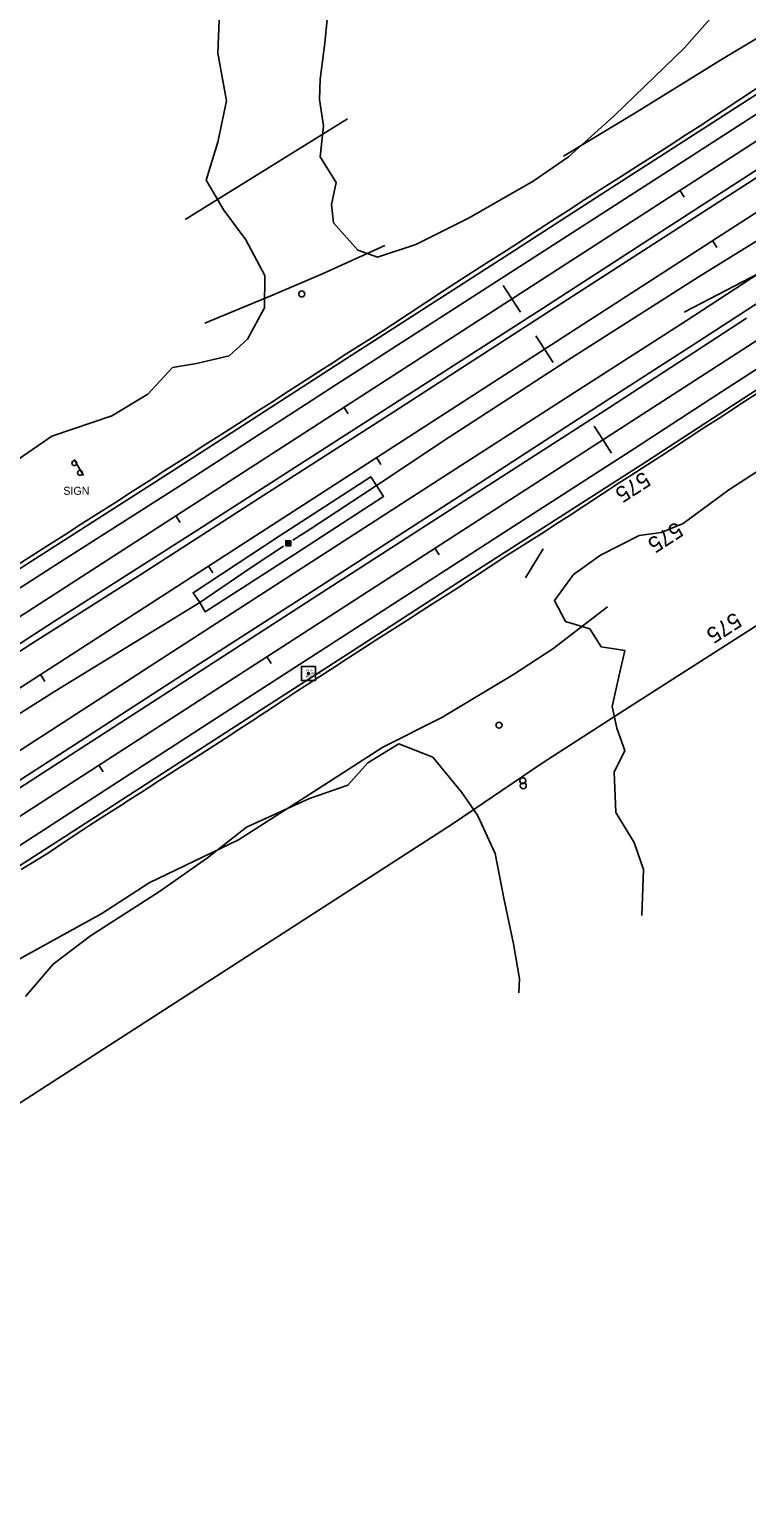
# Model space of a CAD drawing. Extents: x 1901471 to 1963503, y 756461 to 799997.
# Drawn here: x 1923586 to 1923945, y 769022 to 769757 of the extents above; entities that cross this region are included whole.
import ezdxf

# ---------------------------------------------------------------- set-up
doc = ezdxf.new("R2010")
doc.units = 0
for name, color, linetype in [('Default', 7, 'Continuous'), ('RD_DTM_BkLn1', 7, 'Continuous'), ('RD_EX_Bldg', 7, 'Continuous'), ('RD_EX_DR_ErosCtrl', 7, 'Continuous'), ('RD_EX_DR_Inlet', 7, 'Continuous'), ('RD_EX_Fence_Other', 7, 'Continuous'), ('RD_EX_H2O', 7, 'Continuous'), ('RD_EX_Misc', 7, 'Continuous'), ('RD_EX_Road', 7, 'Continuous'), ('RD_EX_Road_txCode', 7, 'Continuous'), ('RD_EX_VEG', 7, 'Continuous'), ('RD_HC_Cl', 7, 'Continuous'), ('RD_HC_Data_Tic', 7, 'Continuous'), ('RD_HC_Survey', 7, 'Continuous'), ('RD_HC_TX_Sta50', 7, 'Continuous'), ('RD_HC_txCode', 7, 'Continuous'), ('RD_SMD_Locator', 7, 'Continuous')]:
    doc.layers.add(name, color=color, linetype=linetype)

# ---------------------------------------------------------------- blocks, each defined once
blk = doc.blocks.new('POST')
at = {"layer": 'Default'}
for start, end in [(90, 270), (270, 90)]:
    blk.add_arc((0, 0), 0.127, start, end, dxfattribs=at)
blk = doc.blocks.new('SIGNPOST')
at = {"layer": 'Default'}
for start, end in [(90, 270), (270, 90)]:
    blk.add_arc((0, 0), 0.127, start, end, dxfattribs=at)
blk = doc.blocks.new('DI')
at = {"layer": 'RD_EX_DR_Inlet'}
for p, q in [((-2.5, 0.9), (2.5, 0.9)), ((-0.8, 2.6), (-0.8, -2.4)), ((0.9, 2.6), (0.9, -2.4)), ((-2.5, -0.8), (2.5, -0.8))]:
    blk.add_line(p, q, dxfattribs=at)
blk.add_lwpolyline([(-2.5, -2.4), (-2.5, 2.6), (2.5, 2.6), (2.5, -2.4)], close=True, dxfattribs=at)

msp = doc.modelspace()

# ---------------------------------------------------------------- linework, layer by layer
at = {"layer": 'RD_DTM_BkLn1'}
for points in [[(1923580.29, 769489.36), (1923587.23, 769493.81), (1923595.66, 769499.19), (1923604.09, 769504.58), (1923612.51, 769509.96), (1923621, 769515.39), (1923629.42, 769520.78), (1923637.84, 769526.18), (1923646.26, 769531.57), (1923654.67, 769536.97), (1923657.36, 769538.68), (1923665.77, 769544.08), (1923674.19, 769549.48), (1923682.61, 769554.87), (1923691.03, 769560.27), (1923699.16, 769565.48), (1923707.57, 769570.89), (1923715.97, 769576.31), (1923724.38, 769581.72), (1923732.79, 769587.13), (1923736.82, 769589.73), (1923745.23, 769595.12), (1923753.65, 769600.52), (1923762.07, 769605.92), (1923767.96, 769609.69), (1923776.31, 769615.18), (1923784.67, 769620.67), (1923793.03, 769626.16), (1923799.71, 769630.54), (1923808.13, 769635.94), (1923816.55, 769641.33), (1923824.97, 769646.72), (1923830.67, 769650.38), (1923839.06, 769655.83), (1923847.44, 769661.29), (1923855.82, 769666.74), (1923864.2, 769672.19), (1923865.45, 769673.01), (1923873.89, 769678.37), (1923882.34, 769683.73), (1923890.78, 769689.1), (1923897.92, 769693.63), (1923906.32, 769699.06), (1923914.71, 769704.49), (1923923.11, 769709.92), (1923924.98, 769711.13), (1923933.31, 769716.66), (1923941.64, 769722.19), (1923949.97, 769727.72)], [(1923582.27, 769337.16), (1923590.78, 769342.41), (1923595.97, 769345.61), (1923604.29, 769351.16), (1923612.6, 769356.72), (1923616.56, 769359.36), (1923625, 769364.72), (1923633.45, 769370.07), (1923634.88, 769370.98), (1923643.26, 769376.44), (1923651.64, 769381.9), (1923653.44, 769383.07), (1923661.89, 769388.42), (1923670.33, 769393.78), (1923676.35, 769397.59), (1923684.74, 769403.03), (1923693.14, 769408.47), (1923696.32, 769410.53), (1923704.65, 769416.05), (1923712.99, 769421.58), (1923719.93, 769426.18), (1923728.34, 769431.59), (1923736.76, 769436.99), (1923737.18, 769437.27), (1923745.56, 769442.73), (1923753.94, 769448.18), (1923760.63, 769452.55), (1923769.07, 769457.91), (1923777.5, 769463.28), (1923779.56, 769464.59), (1923787.98, 769469.97), (1923796.41, 769475.36), (1923800.11, 769477.72), (1923808.48, 769483.19), (1923816.85, 769488.67), (1923825.22, 769494.14), (1923825.73, 769494.47), (1923834.16, 769499.85), (1923842.59, 769505.24), (1923851.01, 769510.62), (1923856.31, 769514), (1923864.68, 769519.49), (1923873.04, 769524.97), (1923881.4, 769530.45), (1923887.21, 769534.26), (1923895.61, 769539.68), (1923904.01, 769545.1), (1923906.99, 769547.03), (1923915.37, 769552.49), (1923923.74, 769557.96), (1923932.12, 769563.42), (1923935.59, 769565.68), (1923943.99, 769571.11), (1923952.38, 769576.54)]]:
    msp.add_lwpolyline(points, dxfattribs=at)
at = {"layer": 'RD_EX_Bldg'}
for points in [[(1923608.8, 769542.22), (1923613.43, 769534.22)], [(1923843.25, 769497.59), (1923834.44, 769483.03)]]:
    msp.add_lwpolyline(points, dxfattribs=at)
at = {"layer": 'RD_EX_DR_ErosCtrl'}
msp.add_lwpolyline([(1923760.03, 769529.25), (1923763.53, 769523.71), (1923719.2, 769494.93), (1923674.26, 769466.07), (1923671.57, 769470.75), (1923668.25, 769475.57), (1923711.36, 769503.91), (1923757.11, 769533.56)], close=True, dxfattribs=at)
at = {"layer": 'RD_EX_Fence_Other'}
for points in [[(1923218.48, 768883.28), (1923170.76, 768956.35), (1923336.74, 769062.94), (1923428.66, 769121.91), (1923797.76, 769359.86), (1923843.34, 769390.66), (1923885.99, 769418.19), (1924111.92, 769562.64), (1924200.28, 769619.45), (1924255.86, 769656.03), (1924336.19, 769707.78), (1924397.91, 769746.91)], [(1923745.5, 769712.56), (1923664.39, 769662.15)], [(1923667.36, 769664), (1923664.39, 769662.15)], [(1923667.36, 769664), (1923664.39, 769662.15)], [(1923135.12, 769108.22), (1923205.76, 769153.64), (1923274.7, 769198.37), (1923333.94, 769236.71), (1923401.76, 769280.3), (1923468.71, 769323.52), (1923533.18, 769365.31), (1923594.86, 769405.22), (1923658.18, 769446.25), (1923717.43, 769484.54), (1923790.87, 769531.85), (1923861.32, 769577.13), (1923914.8, 769611.52), (1923951.3, 769635.36), (1923913.77, 769615.88)]]:
    msp.add_lwpolyline(points, dxfattribs=at)
at = {"layer": 'RD_EX_H2O'}
for points in [[(1924691.8, 770227.22), (1924647.24, 770198.92), (1924590.29, 770161.96), (1924538.27, 770127.56), (1924486.4, 770093.92), (1924418.75, 770050.54), (1924359.12, 770011.13), (1924291.25, 769967.53), (1924222.62, 769923.15), (1924156.1, 769881.24), (1924102.6, 769847.02), (1924060.96, 769820.36), (1924000.5, 769783.04), (1923933.3, 769742.59), (1923889.11, 769715.37), (1923853.54, 769693.85)], [(1924746.04, 770164.2), (1924690.98, 770129.27), (1924623.05, 770086.11), (1924547.94, 770036.81), (1924463.44, 769982.72), (1924382.89, 769932.28), (1924281.91, 769866.59), (1924184.3, 769803.1), (1924076.6, 769733.65), (1923978.48, 769669.01), (1923920.9, 769633.4), (1923857.49, 769593), (1923796.37, 769553.29), (1923760.03, 769529.25), (1923726.81, 769507.45), (1923718.16, 769501.86)], [(1923764.2, 769649.21), (1923733.26, 769635.22), (1923709.15, 769624.93), (1923674.2, 769610.42)], [(1923142.9, 769130.98), (1923195.89, 769166.84), (1923267.65, 769212.7), (1923332.78, 769253.66), (1923402.72, 769300.43), (1923473.79, 769345.21), (1923537.21, 769387.18), (1923599.87, 769426.63), (1923671.57, 769470.75), (1923697.88, 769488.61), (1923713.54, 769498.95)], [(1923132.17, 769026.65), (1923198.45, 769070.11), (1923266.97, 769114.53), (1923311.71, 769144.33), (1923359.39, 769174.4), (1923398.3, 769198.7), (1923428.21, 769215.94), (1923460.03, 769231.96), (1923489.98, 769246.76), (1923518.69, 769258.14), (1923547.53, 769273.39), (1923584.25, 769294.14), (1923622.72, 769315.15), (1923646.38, 769330.5), (1923691.04, 769352.11), (1923728.53, 769376.05), (1923763.15, 769398.42), (1923792.58, 769413.21), (1923828.46, 769434.78), (1923848.16, 769447.46), (1923875.45, 769468.6)]]:
    msp.add_lwpolyline(points, dxfattribs=at)
at = {"layer": 'RD_EX_Road'}
for points in [[(1923973.69, 769740.02), (1923923.03, 769707.38), (1923875.26, 769676.68), (1923826.6, 769645.2), (1923747.27, 769594.14), (1923657.85, 769536.34), (1923589.35, 769492.51), (1923526.47, 769452.25), (1923463.97, 769412.12), (1923394.48, 769367.24), (1923340.96, 769332.62), (1923291.07, 769300.49), (1923229.1, 769259.98), (1923170.63, 769222.49), (1923095.81, 769174.47)], [(1923980.98, 769734.89), (1923915.27, 769692.43), (1923826.93, 769635.72), (1923739.65, 769579.46), (1923662.99, 769529.94), (1923599.65, 769489.47), (1923543.28, 769453.43), (1923476.89, 769410.54), (1923408.67, 769366.68), (1923357.65, 769333.69), (1923307.58, 769301.22), (1923235.21, 769254.52), (1923170.11, 769212.2), (1923096.73, 769164.98)], [(1923145.48, 769164.97), (1923197.99, 769198.51), (1923252.2, 769233.64), (1923321.3, 769278.33), (1923373.76, 769312.08), (1923427.75, 769346.9), (1923479.62, 769380.72), (1923530.44, 769413.28), (1923587.22, 769449.92), (1923642.18, 769484.75), (1923703.57, 769524.43), (1923768.7, 769565.99), (1923845.17, 769615.53), (1923931.5, 769671.15), (1923985.6, 769706.04)], [(1923113.58, 769147.87), (1923186.34, 769194.68), (1923250.35, 769236.11), (1923283.06, 769257.22), (1923341.57, 769295.17), (1923395.08, 769329.7), (1923449.66, 769365.01), (1923522.08, 769411.59), (1923599.05, 769461.39), (1923668.31, 769505.48), (1923742.03, 769552.9), (1923843.03, 769617.72), (1923896.51, 769652.38), (1923965.37, 769696.82)], [(1923118.15, 769082.1), (1923173.59, 769118.07), (1923226.19, 769152.32), (1923280.67, 769187.51), (1923329.43, 769218.99), (1923380, 769251.64), (1923435.59, 769287.97), (1923495.4, 769326.55), (1923552.24, 769363.04), (1923611.77, 769401.37), (1923672.01, 769440.45), (1923731.64, 769478.76), (1923801.42, 769523.93), (1923874.35, 769571.15), (1923923.49, 769602.93), (1923988.98, 769645.39)], [(1923988.22, 769611.99), (1923926.8, 769572.33), (1923888.92, 769547.76), (1923828.66, 769508.84), (1923765.64, 769468.17), (1923700.83, 769426.43), (1923640.06, 769386.98), (1923582.58, 769349.82), (1923527.67, 769314.43), (1923472.34, 769278.8), (1923419.92, 769244.94), (1923372.8, 769214.47), (1923325.52, 769184.03), (1923294.39, 769163.82), (1923235.47, 769125.68), (1923178.28, 769088.39), (1923122.17, 769052.34)], [(1923126.33, 769083.64), (1923199.51, 769130.94), (1923282.18, 769184.68), (1923346.7, 769226.27), (1923403.12, 769262.74), (1923453.17, 769295.2), (1923500.94, 769326.07), (1923549.23, 769357.14), (1923604.34, 769392.65), (1923669.82, 769435.1), (1923730.7, 769474.32), (1923797.07, 769517.16), (1923876.48, 769568.23), (1923945.07, 769612.81)], [(1923982.17, 769597.83), (1923924.58, 769560.58), (1923894.44, 769540.89), (1923810.46, 769487.02), (1923745.4, 769444.92), (1923687.52, 769407.57), (1923624.59, 769366.86), (1923568.06, 769330.55), (1923518.34, 769298.6), (1923468.38, 769266.33), (1923417.74, 769233.47), (1923365.75, 769200.19), (1923299.51, 769157.09), (1923241.23, 769119.2), (1923192.36, 769087.74), (1923146.78, 769058.21)]]:
    msp.add_lwpolyline(points, dxfattribs=at)
at = {"layer": 'RD_EX_VEG'}
for points in [[(1923970.77, 769811.2), (1923944.76, 769782.96), (1923913.8, 769747.86), (1923879.06, 769714.1), (1923856.07, 769693.46), (1923838.26, 769681.28), (1923806.32, 769662.95), (1923779.65, 769649.65), (1923760.46, 769643.32), (1923750.72, 769646.92), (1923738.41, 769660.54), (1923737.54, 769669.62), (1923739.83, 769680.74), (1923731.83, 769693.48), (1923733.47, 769709.07), (1923731.55, 769722.19), (1923731.82, 769732.42), (1923734.18, 769750.27), (1923735.84, 769767.52)], [(1923681.26, 769761.89), (1923680.69, 769745.28), (1923684.95, 769721.47), (1923680.65, 769700.86), (1923674.75, 769681.77), (1923683.72, 769666.88), (1923694.57, 769652.07), (1923704.16, 769634.26), (1923703.98, 769618.1), (1923695.56, 769602.37), (1923686.39, 769594.04), (1923669.92, 769590.13), (1923657.93, 769588.11), (1923645.69, 769574.83), (1923627.67, 769564.03), (1923597.61, 769553.82), (1923580.93, 769542.37)], [(1923892.62, 769314.29), (1923893.41, 769337.15), (1923888.88, 769350.73), (1923879.71, 769365.65), (1923878.85, 769385.84), (1923884.11, 769396.74), (1923880.19, 769407.92), (1923877.76, 769418.74), (1923881.66, 769435.9), (1923884.12, 769446.78), (1923872.29, 769448.58), (1923866.61, 769457.48), (1923854.51, 769461.2), (1923848.92, 769471.75), (1923858.51, 769484.78), (1923871.94, 769494.32), (1923891.35, 769504.15), (1923902.3, 769505.62), (1923913.32, 769510.22), (1923936.15, 769526.95), (1923950.27, 769536.17)], [(1923584.54, 769273.71), (1923598.24, 769289.96), (1923616.95, 769304.06), (1923651.42, 769326.15), (1923675.52, 769343.13), (1923695.06, 769358.33), (1923726.47, 769372.65), (1923745.62, 769379.31), (1923755.61, 769390.5), (1923771.13, 769400.08), (1923788.11, 769393.42), (1923802.71, 769375.76), (1923810.45, 769364.41), (1923819.27, 769345.19), (1923823.7, 769322.91), (1923828.54, 769300.03), (1923831.55, 769282.57), (1923831.08, 769275.55)]]:
    msp.add_lwpolyline(points, dxfattribs=at)
at = {"layer": 'RD_HC_Cl'}
for p, q in [((1926729.52, 771495.93), (1917217.27, 765354.92)), ((1926745.76, 771470.78), (1917232.23, 765328.83)), ((1925391.98, 770532.94), (1917300.19, 765307.31))]:
    msp.add_line(p, q, dxfattribs=at)
at = {"layer": 'RD_HC_Data_Tic'}
for p, q in [((1923911.71, 769676.78), (1923913.88, 769673.42)), ((1923927.97, 769651.61), (1923930.14, 769648.25)), ((1923827.7, 769622.54), (1923823.36, 769629.26)), ((1923827.7, 769622.54), (1923832.04, 769615.82)), ((1923843.96, 769597.37), (1923839.62, 769604.09)), ((1923843.96, 769597.37), (1923848.29, 769590.65)), ((1923743.69, 769568.31), (1923745.86, 769564.95)), ((1923873.22, 769552.13), (1923868.88, 769558.85)), ((1923873.22, 769552.13), (1923877.56, 769545.41)), ((1923759.94, 769543.13), (1923762.11, 769539.77)), ((1923659.67, 769514.07), (1923661.84, 769510.71)), ((1923789.21, 769497.88), (1923791.38, 769494.52)), ((1923675.93, 769488.89), (1923678.1, 769485.53)), ((1923705.21, 769443.63), (1923707.38, 769440.27)), ((1923591.92, 769434.65), (1923594.09, 769431.29)), ((1923621.2, 769389.38), (1923623.37, 769386.02))]:
    msp.add_line(p, q, dxfattribs=at)
at = {"layer": 'RD_HC_Survey'}
msp.add_lwpolyline([(1923729.47, 769438.75), (1923722.4, 769438.75), (1923722.4, 769431.68), (1923729.47, 769431.68)], close=True, dxfattribs=at)
msp.add_circle((1923725.93, 769435.22), 0.5, dxfattribs=at)
at = {"layer": 'RD_SMD_Locator'}
msp.add_circle((1923725.93, 769435.22), 0.001, dxfattribs=at)

# ---------------------------------------------------------------- block references
at = {"layer": 'RD_EX_Bldg', "xscale": 9.84251968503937, "yscale": 9.84251968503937}
for p in [(1923608.9, 769540.37), (1923611.73, 769535.55)]:
    msp.add_blockref('SIGNPOST', p, dxfattribs=at)
at = {"layer": 'RD_EX_DR_Inlet', "xscale": 0.5039370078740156, "yscale": 0.5039370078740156}
msp.add_blockref('DI', (1923715.87, 769500.27), dxfattribs=at)
at = {"layer": 'RD_EX_Misc', "xscale": 11.811023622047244, "yscale": 11.811023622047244}
for p in [(1923722.62, 769624.95), (1923821.27, 769409.38), (1923833.13, 769381.62), (1923833.4, 769379.08)]:
    msp.add_blockref('POST', p, dxfattribs=at)

# ---------------------------------------------------------------- texts
at = {"layer": 'RD_EX_Road'}
msp.add_text('SIGN', height=4, dxfattribs=at).set_placement((1923603.37, 769524.55))
at = {"layer": 'RD_EX_Road_txCode'}
msp.add_text('389.650', height=1, dxfattribs=at).set_placement((1923726.93, 769434.72))
at = {"layer": 'RD_HC_TX_Sta50'}
for rotation, p in [(212.84589, (1923893.58, 769536.53)), (212.84638, (1923909.84, 769511.35)), (212.85416, (1923939.12, 769466.13))]:
    msp.add_text('575', height=8, rotation=rotation, dxfattribs=at).set_placement(p)
at = {"layer": 'RD_HC_txCode'}
for s, p in [('8110', (1923724.83, 769436.22)), ('MSC', (1923724.62, 769433.22))]:
    msp.add_text(s, height=1, dxfattribs=at).set_placement(p)

doc.saveas('drawing.dxf')
